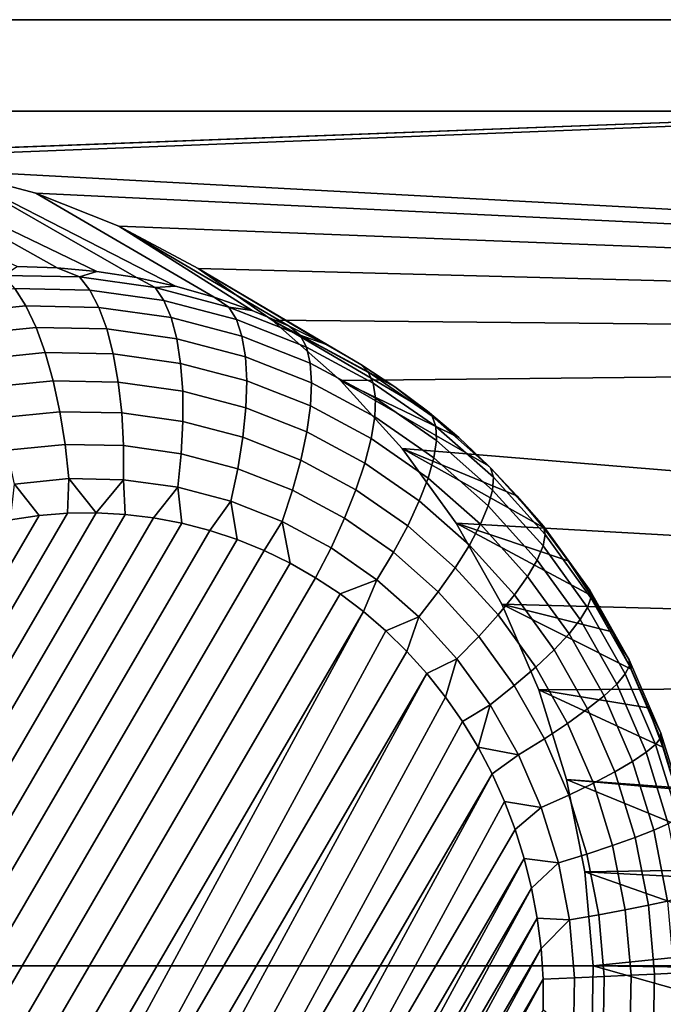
# Model space of a CAD drawing. Header units: metres. Extents: x -22 to 239, y -22 to 22.
# Tile 260 of 325: x 230.232 to 231.004, y -5.263 to -4.082. Entities that reach past the tile are written whole.
import ezdxf

# ---------------------------------------------------------------- set-up
doc = ezdxf.new("R2010")
doc.units = ezdxf.units.M
doc.layers.add('solid_10_151_033_XXX', color=7, linetype='CONTINUOUS')

msp = doc.modelspace()

# ---------------------------------------------------------------- linework, layer by layer
at = {"layer": 'solid_10_151_033_XXX'}
for points in [[(226.266357, -3.15476, 230.387711), (226.079346, -4.191936, 230.319641), (238.221008, -4.191934, 196.960693), (238.408035, -3.154758, 197.028763)], [(211.916565, -3.728225, 183.981216), (234.249344, -4.082078, 192.10968), (208.590469, -4.082082, 182.770615), (208.484268, -3.68303, 182.731964)], [(229.936691, -4.246202, 190.540009), (208.590469, -4.082082, 182.770615), (234.249344, -4.082078, 192.10968)], [(230.042908, -4.248319, 190.578659), (229.936691, -4.246202, 190.540009), (234.249344, -4.082078, 192.10968)], [(230.148438, -4.263105, 190.617081), (230.042908, -4.248319, 190.578659), (234.249344, -4.082078, 192.10968), (234.132324, -4.477501, 192.067093)], [(226.079346, -4.191936, 230.319641), (225.839844, -5.216832, 230.232468), (237.981506, -5.21683, 196.87352), (238.221008, -4.191934, 196.960693)], [(230.277222, -4.379597, 189.863586), (230.22934, -4.378115, 189.846161), (229.936691, -4.246202, 190.540009), (230.042908, -4.248319, 190.578659)], [(230.372345, -4.391429, 189.898209), (230.324936, -4.38404, 189.880951), (230.042908, -4.248319, 190.578659), (230.148438, -4.263105, 190.617081)], [(230.324936, -4.38404, 189.880951), (230.277222, -4.379597, 189.863586), (230.042908, -4.248319, 190.578659)], [(230.251526, -4.290311, 190.654602), (230.148438, -4.263105, 190.617081), (234.132324, -4.477501, 192.067093)], [(230.46553, -4.414932, 189.932129), (230.41925, -4.401738, 189.915283), (230.148438, -4.263105, 190.617081), (230.251526, -4.290311, 190.654602)], [(230.41925, -4.401738, 189.915283), (230.372345, -4.391429, 189.898209), (230.148438, -4.263105, 190.617081)], [(230.351288, -4.329706, 190.690903), (230.251526, -4.290311, 190.654602), (234.132324, -4.477501, 192.067093)], [(230.46553, -4.414932, 189.932129), (230.251526, -4.290311, 190.654602), (230.351288, -4.329706, 190.690903), (230.511002, -4.430967, 189.948669)], [(230.446182, -4.380681, 190.725449), (230.351288, -4.329706, 190.690903), (234.132324, -4.477501, 192.067093)], [(230.555511, -4.449789, 189.964874), (230.351288, -4.329706, 190.690903), (230.446182, -4.380681, 190.725449), (230.598938, -4.471334, 189.980682)], [(230.555511, -4.449789, 189.964874), (230.511002, -4.430967, 189.948669), (230.351288, -4.329706, 190.690903)], [(230.304062, -4.390662, 189.830139), (230.212784, -4.388846, 189.796921), (230.22934, -4.378115, 189.846161), (230.277222, -4.379597, 189.863586)], [(230.304062, -4.390662, 189.830139), (230.277222, -4.379597, 189.863586), (230.324936, -4.38404, 189.880951)], [(230.53511, -4.442642, 190.757812), (230.446182, -4.380681, 190.725449), (234.132324, -4.477501, 192.067093)], [(230.68187, -4.522291, 190.010864), (230.641098, -4.495528, 189.996033), (230.446182, -4.380681, 190.725449), (230.53511, -4.442642, 190.757812)], [(230.641098, -4.495528, 189.996033), (230.598938, -4.471334, 189.980682), (230.446182, -4.380681, 190.725449)], [(230.316238, -4.406315, 189.793228), (230.226624, -4.404532, 189.76062), (230.212784, -4.388846, 189.796921), (230.304062, -4.390662, 189.830139)], [(230.394562, -4.403342, 189.863083), (230.304062, -4.390662, 189.830139), (230.324936, -4.38404, 189.880951), (230.372345, -4.391429, 189.898209)], [(230.405106, -4.418766, 189.825577), (230.316238, -4.406315, 189.793228), (230.304062, -4.390662, 189.830139), (230.394562, -4.403342, 189.863083)], [(230.394562, -4.403342, 189.863083), (230.372345, -4.391429, 189.898209), (230.41925, -4.401738, 189.915283)], [(230.239761, -4.425473, 189.726791), (230.152725, -4.434158, 189.695114), (230.13739, -4.413437, 189.728134), (230.226624, -4.404532, 189.76062)], [(230.327179, -4.427212, 189.758606), (230.239761, -4.425473, 189.726791), (230.226624, -4.404532, 189.76062), (230.316238, -4.406315, 189.793228)], [(230.483154, -4.426725, 189.895325), (230.394562, -4.403342, 189.863083), (230.41925, -4.401738, 189.915283), (230.46553, -4.414932, 189.932129)], [(230.492096, -4.441725, 189.857239), (230.405106, -4.418766, 189.825577), (230.394562, -4.403342, 189.863083), (230.483154, -4.426725, 189.895325)], [(230.413849, -4.439355, 189.790161), (230.327179, -4.427212, 189.758606), (230.316238, -4.406315, 189.793228), (230.405106, -4.418766, 189.825577)], [(230.483154, -4.426725, 189.895325), (230.46553, -4.414932, 189.932129), (230.511002, -4.430967, 189.948669)], [(230.251968, -4.45126, 189.696106), (230.167633, -4.459675, 189.665421), (230.152725, -4.434158, 189.695114), (230.239761, -4.425473, 189.726791)], [(230.336655, -4.452945, 189.726929), (230.251968, -4.45126, 189.696106), (230.239761, -4.425473, 189.726791), (230.327179, -4.427212, 189.758606)], [(230.420624, -4.464711, 189.757492), (230.336655, -4.452945, 189.726929), (230.327179, -4.427212, 189.758606), (230.413849, -4.439355, 189.790161)], [(230.498703, -4.46175, 189.82103), (230.413849, -4.439355, 189.790161), (230.405106, -4.418766, 189.825577), (230.492096, -4.441725, 189.857239)], [(230.568741, -4.460519, 189.926468), (230.483154, -4.426725, 189.895325), (230.511002, -4.430967, 189.948669), (230.555511, -4.449789, 189.964874)], [(230.576126, -4.474906, 189.887833), (230.492096, -4.441725, 189.857239), (230.483154, -4.426725, 189.895325), (230.568741, -4.460519, 189.926468)], [(230.502838, -4.486408, 189.787415), (230.420624, -4.464711, 189.757492), (230.413849, -4.439355, 189.790161), (230.498703, -4.46175, 189.82103)], [(230.26297, -4.48139, 189.669159), (230.181808, -4.48949, 189.639618), (230.167633, -4.459675, 189.665421), (230.251968, -4.45126, 189.696106)], [(230.344482, -4.483012, 189.698822), (230.26297, -4.48139, 189.669159), (230.251968, -4.45126, 189.696106), (230.336655, -4.452945, 189.726929)], [(230.580658, -4.494113, 189.850876), (230.498703, -4.46175, 189.82103), (230.492096, -4.441725, 189.857239), (230.576126, -4.474906, 189.887833)], [(230.61705, -4.514889, 190.787628), (230.53511, -4.442642, 190.757812), (234.132324, -4.477501, 192.067093)], [(230.758698, -4.58315, 190.038834), (230.721115, -4.551531, 190.025146), (230.53511, -4.442642, 190.757812), (230.61705, -4.514889, 190.787628)], [(230.721115, -4.551531, 190.025146), (230.68187, -4.522291, 190.010864), (230.53511, -4.442642, 190.757812)], [(230.568741, -4.460519, 189.926468), (230.555511, -4.449789, 189.964874), (230.598938, -4.471334, 189.980682)], [(230.425308, -4.494337, 189.728241), (230.344482, -4.483012, 189.698822), (230.336655, -4.452945, 189.726929), (230.420624, -4.464711, 189.757492)], [(230.58226, -4.517765, 189.81633), (230.502838, -4.486408, 189.787415), (230.498703, -4.46175, 189.82103), (230.580658, -4.494113, 189.850876)], [(230.650238, -4.504297, 189.956131), (230.568741, -4.460519, 189.926468), (230.598938, -4.471334, 189.980682), (230.641098, -4.495528, 189.996033)], [(230.656143, -4.517891, 189.916946), (230.576126, -4.474906, 189.887833), (230.568741, -4.460519, 189.926468), (230.650238, -4.504297, 189.956131)], [(230.50444, -4.51522, 189.75705), (230.425308, -4.494337, 189.728241), (230.420624, -4.464711, 189.757492), (230.502838, -4.486408, 189.787415)], [(230.658707, -4.536039, 189.879272), (230.580658, -4.494113, 189.850876), (230.576126, -4.474906, 189.887833), (230.656143, -4.517891, 189.916946)], [(230.272583, -4.515276, 189.646469), (230.194962, -4.523021, 189.618225), (230.181808, -4.48949, 189.639618), (230.26297, -4.48139, 189.669159)], [(230.35051, -4.516827, 189.674835), (230.272583, -4.515276, 189.646469), (230.26297, -4.48139, 189.669159), (230.344482, -4.483012, 189.698822)], [(230.427795, -4.527655, 189.702972), (230.35051, -4.516827, 189.674835), (230.344482, -4.483012, 189.698822), (230.425308, -4.494337, 189.728241)], [(230.580872, -4.545401, 189.784866), (230.50444, -4.51522, 189.75705), (230.502838, -4.486408, 189.787415), (230.58226, -4.517765, 189.81633)], [(230.690735, -4.596286, 190.814453), (230.61705, -4.514889, 190.787628), (234.132324, -4.477501, 192.067093), (234.004593, -4.869051, 192.020599)], [(230.503464, -4.547623, 189.730515), (230.427795, -4.527655, 189.702972), (230.425308, -4.494337, 189.728241), (230.50444, -4.51522, 189.75705)], [(230.657867, -4.558387, 189.843842), (230.58226, -4.517765, 189.81633), (230.580658, -4.494113, 189.850876), (230.658707, -4.536039, 189.879272)], [(230.650238, -4.504297, 189.956131), (230.641098, -4.495528, 189.996033), (230.68187, -4.522291, 190.010864)], [(230.726608, -4.557509, 189.983932), (230.650238, -4.504297, 189.956131), (230.68187, -4.522291, 190.010864)], [(230.731125, -4.570139, 189.944244), (230.656143, -4.517891, 189.916946), (230.650238, -4.504297, 189.956131), (230.726608, -4.557509, 189.983932)], [(230.280594, -4.552257, 189.628494), (230.206863, -4.559615, 189.601654), (230.194962, -4.523021, 189.618225), (230.272583, -4.515276, 189.646469)], [(230.35463, -4.55373, 189.655441), (230.280594, -4.552257, 189.628494), (230.272583, -4.515276, 189.646469), (230.35051, -4.516827, 189.674835)], [(230.428055, -4.564017, 189.682159), (230.35463, -4.55373, 189.655441), (230.35051, -4.516827, 189.674835), (230.427795, -4.527655, 189.702972)], [(230.576553, -4.576481, 189.757111), (230.503464, -4.547623, 189.730515), (230.50444, -4.51522, 189.75705), (230.580872, -4.545401, 189.784866)], [(230.653656, -4.584498, 189.811356), (230.580872, -4.545401, 189.784866), (230.58226, -4.517765, 189.81633), (230.657867, -4.558387, 189.843842)], [(230.828354, -4.653088, 190.064178), (230.794479, -4.61704, 190.051849), (230.61705, -4.514889, 190.787628), (230.690735, -4.596286, 190.814453)], [(230.794479, -4.61704, 190.051849), (230.758698, -4.58315, 190.038834), (230.61705, -4.514889, 190.787628)], [(230.731842, -4.586999, 189.905899), (230.658707, -4.536039, 189.879272), (230.656143, -4.517891, 189.916946), (230.731125, -4.570139, 189.944244)], [(230.726608, -4.557509, 189.983932), (230.68187, -4.522291, 190.010864), (230.721115, -4.551531, 190.025146)], [(230.499924, -4.582986, 189.708328), (230.428055, -4.564017, 189.682159), (230.427795, -4.527655, 189.702972), (230.503464, -4.547623, 189.730515)], [(230.646133, -4.613865, 189.78244), (230.576553, -4.576481, 189.757111), (230.580872, -4.545401, 189.784866), (230.653656, -4.584498, 189.811356)], [(230.728729, -4.607762, 189.869644), (230.657867, -4.558387, 189.843842), (230.658707, -4.536039, 189.879272), (230.731842, -4.586999, 189.905899)], [(230.286865, -4.591611, 189.61557), (230.21727, -4.598557, 189.590225), (230.206863, -4.559615, 189.601654), (230.280594, -4.552257, 189.628494)], [(230.356766, -4.593002, 189.641006), (230.286865, -4.591611, 189.61557), (230.280594, -4.552257, 189.628494), (230.35463, -4.55373, 189.655441)], [(230.426056, -4.602712, 189.666229), (230.356766, -4.593002, 189.641006), (230.35463, -4.55373, 189.655441), (230.428055, -4.564017, 189.682159)], [(230.569351, -4.6104, 189.733597), (230.499924, -4.582986, 189.708328), (230.503464, -4.547623, 189.730515), (230.576553, -4.576481, 189.757111)], [(230.721863, -4.632022, 189.836182), (230.653656, -4.584498, 189.811356), (230.657867, -4.558387, 189.843842), (230.728729, -4.607762, 189.869644)], [(230.726608, -4.557509, 189.983932), (230.721115, -4.551531, 190.025146), (230.758698, -4.58315, 190.038834)], [(230.79689, -4.619486, 190.009521), (230.726608, -4.557509, 189.983932), (230.758698, -4.58315, 190.038834)], [(230.800156, -4.630993, 189.96936), (230.731125, -4.570139, 189.944244), (230.726608, -4.557509, 189.983932), (230.79689, -4.619486, 190.009521)], [(230.493912, -4.620618, 189.690918), (230.426056, -4.602712, 189.666229), (230.428055, -4.564017, 189.682159), (230.499924, -4.582986, 189.708328)], [(230.799164, -4.646355, 189.930389), (230.731842, -4.586999, 189.905899), (230.731125, -4.570139, 189.944244), (230.800156, -4.630993, 189.96936)], [(230.635468, -4.645914, 189.757645), (230.569351, -4.6104, 189.733597), (230.576553, -4.576481, 189.757111), (230.646133, -4.613865, 189.78244)], [(230.291275, -4.632572, 189.607941), (230.225983, -4.639088, 189.584183), (230.21727, -4.598557, 189.590225), (230.286865, -4.591611, 189.61557)], [(230.356842, -4.633877, 189.631805), (230.291275, -4.632572, 189.607941), (230.286865, -4.591611, 189.61557), (230.356766, -4.593002, 189.641006)], [(230.42186, -4.642987, 189.655472), (230.356842, -4.633877, 189.631805), (230.356766, -4.593002, 189.641006), (230.426056, -4.602712, 189.666229)], [(230.559448, -4.646496, 189.714767), (230.493912, -4.620618, 189.690918), (230.499924, -4.582986, 189.708328), (230.569351, -4.6104, 189.733597)], [(230.711349, -4.659306, 189.806168), (230.646133, -4.613865, 189.78244), (230.653656, -4.584498, 189.811356), (230.721863, -4.632022, 189.836182)], [(230.793961, -4.665271, 189.893372), (230.728729, -4.607762, 189.869644), (230.731842, -4.586999, 189.905899), (230.799164, -4.646355, 189.930389)], [(230.79689, -4.619486, 190.009521), (230.758698, -4.58315, 190.038834), (230.794479, -4.61704, 190.051849)], [(230.485519, -4.659787, 189.67865), (230.42186, -4.642987, 189.655472), (230.426056, -4.602712, 189.666229), (230.493912, -4.620618, 189.690918)], [(230.755524, -4.686153, 190.838043), (230.690735, -4.596286, 190.814453), (234.004593, -4.869051, 192.020599)], [(230.889908, -4.731159, 190.086578), (230.860199, -4.69117, 190.075775), (230.690735, -4.596286, 190.814453), (230.755524, -4.686153, 190.838043)], [(230.860199, -4.69117, 190.075775), (230.828354, -4.653088, 190.064178), (230.690735, -4.596286, 190.814453)], [(230.621857, -4.68002, 189.737488), (230.559448, -4.646496, 189.714767), (230.569351, -4.6104, 189.733597), (230.635468, -4.645914, 189.757645)], [(230.697418, -4.689081, 189.780197), (230.635468, -4.645914, 189.757645), (230.646133, -4.613865, 189.78244), (230.711349, -4.659306, 189.806168)], [(230.784637, -4.687374, 189.859024), (230.721863, -4.632022, 189.836182), (230.728729, -4.607762, 189.869644), (230.793961, -4.665271, 189.893372)], [(230.79689, -4.619486, 190.009521), (230.794479, -4.61704, 190.051849), (230.828354, -4.653088, 190.064178)], [(230.547012, -4.684065, 189.701019), (230.485519, -4.659787, 189.67865), (230.493912, -4.620618, 189.690918), (230.559448, -4.646496, 189.714767)], [(230.860229, -4.689449, 190.032562), (230.79689, -4.619486, 190.009521), (230.828354, -4.653088, 190.064178)], [(230.862335, -4.699688, 189.991989), (230.800156, -4.630993, 189.96936), (230.79689, -4.619486, 190.009521), (230.860229, -4.689449, 190.032562)], [(230.225983, -4.639088, 189.584183), (230.255524, -4.676913, 189.591873), (230.221497, -4.681982, 189.579483)], [(230.225983, -4.639088, 189.584183), (230.291275, -4.632572, 189.607941), (230.28981, -4.674133, 189.604355), (230.255524, -4.676913, 189.591873)], [(230.291275, -4.632572, 189.607941), (230.324219, -4.673657, 189.616867), (230.28981, -4.674133, 189.604355)], [(230.356842, -4.633877, 189.631805), (230.324219, -4.673657, 189.616867), (230.291275, -4.632572, 189.607941)], [(230.356842, -4.633877, 189.631805), (230.358597, -4.675489, 189.629395), (230.324219, -4.673657, 189.616867)], [(230.356842, -4.633877, 189.631805), (230.42186, -4.642987, 189.655472), (230.392853, -4.67963, 189.641861), (230.358597, -4.675489, 189.629395)], [(230.771378, -4.712231, 189.828018), (230.711349, -4.659306, 189.806168), (230.721863, -4.632022, 189.836182), (230.784637, -4.687374, 189.859024)], [(230.859818, -4.713357, 189.952469), (230.799164, -4.646355, 189.930389), (230.800156, -4.630993, 189.96936), (230.862335, -4.699688, 189.991989)], [(230.42186, -4.642987, 189.655472), (230.426804, -4.686068, 189.654205), (230.392853, -4.67963, 189.641861)], [(230.42186, -4.642987, 189.655472), (230.485519, -4.659787, 189.67865), (230.460297, -4.694769, 189.666397), (230.426804, -4.686068, 189.654205)], [(230.60556, -4.715518, 189.722336), (230.547012, -4.684065, 189.701019), (230.559448, -4.646496, 189.714767), (230.621857, -4.68002, 189.737488)], [(230.680328, -4.720768, 189.758774), (230.621857, -4.68002, 189.737488), (230.635468, -4.645914, 189.757645), (230.697418, -4.689081, 189.780197)], [(230.852722, -4.73019, 189.914764), (230.793961, -4.665271, 189.893372), (230.799164, -4.646355, 189.930389), (230.859818, -4.713357, 189.952469)], [(230.860229, -4.689449, 190.032562), (230.828354, -4.653088, 190.064178), (230.860199, -4.69117, 190.075775)], [(230.485519, -4.659787, 189.67865), (230.49321, -4.705708, 189.678391), (230.460297, -4.694769, 189.666397)], [(230.485519, -4.659787, 189.67865), (230.547012, -4.684065, 189.701019), (230.525391, -4.718828, 189.690094), (230.49321, -4.705708, 189.678391)], [(230.75444, -4.739359, 189.800949), (230.697418, -4.689081, 189.780197), (230.711349, -4.659306, 189.806168), (230.771378, -4.712231, 189.828018)], [(230.28981, -4.674133, 189.604355), (229.814789, -5.489291, 189.431458), (229.801895, -5.455391, 189.426758), (230.255524, -4.676913, 189.591873)], [(230.324219, -4.673657, 189.616867), (229.829666, -5.522281, 189.436874), (229.814789, -5.489291, 189.431458), (230.28981, -4.674133, 189.604355)], [(230.358597, -4.675489, 189.629395), (229.846481, -5.554221, 189.442993), (229.829666, -5.522281, 189.436874), (230.324219, -4.673657, 189.616867)], [(230.392853, -4.67963, 189.641861), (229.865158, -5.584993, 189.449799), (229.846481, -5.554221, 189.442993), (230.358597, -4.675489, 189.629395)], [(230.841202, -4.749857, 189.879623), (230.784637, -4.687374, 189.859024), (230.793961, -4.665271, 189.893372), (230.852722, -4.73019, 189.914764)], [(230.255524, -4.676913, 189.591873), (229.801895, -5.455391, 189.426758), (229.791031, -5.420679, 189.422806), (230.221497, -4.681982, 189.579483)], [(230.426804, -4.686068, 189.654205), (229.885666, -5.614494, 189.45726), (229.865158, -5.584993, 189.449799), (230.392853, -4.67963, 189.641861)], [(230.460297, -4.694769, 189.666397), (229.907867, -5.642561, 189.465332), (229.885666, -5.614494, 189.45726), (230.426804, -4.686068, 189.654205)], [(230.547012, -4.684065, 189.701019), (230.556717, -4.73407, 189.701492), (230.525391, -4.718828, 189.690094)], [(230.547012, -4.684065, 189.701019), (230.60556, -4.715518, 189.722336), (230.587082, -4.751389, 189.712555), (230.556717, -4.73407, 189.701492)], [(230.660431, -4.753748, 189.742294), (230.60556, -4.715518, 189.722336), (230.621857, -4.68002, 189.737488), (230.680328, -4.720768, 189.758774)], [(230.810364, -4.782983, 190.857986), (230.755524, -4.686153, 190.838043), (234.004593, -4.869051, 192.020599)], [(230.942535, -4.816307, 190.105743), (230.917389, -4.772918, 190.096588), (230.755524, -4.686153, 190.838043), (230.810364, -4.782983, 190.857986)], [(230.917389, -4.772918, 190.096588), (230.889908, -4.731159, 190.086578), (230.755524, -4.686153, 190.838043)], [(230.825455, -4.771976, 189.847702), (230.771378, -4.712231, 189.828018), (230.784637, -4.687374, 189.859024), (230.841202, -4.749857, 189.879623)], [(230.49321, -4.705708, 189.678391), (229.931702, -5.669075, 189.474014), (229.907867, -5.642561, 189.465332), (230.460297, -4.694769, 189.666397)], [(230.734161, -4.768228, 189.778366), (230.680328, -4.720768, 189.758774), (230.697418, -4.689081, 189.780197), (230.75444, -4.739359, 189.800949)], [(230.91304, -4.787166, 189.971848), (230.859818, -4.713357, 189.952469), (230.862335, -4.699688, 189.991989), (230.916901, -4.775361, 190.011856)], [(230.860229, -4.689449, 190.032562), (230.860199, -4.69117, 190.075775), (230.889908, -4.731159, 190.086578)], [(230.915802, -4.766518, 190.052795), (230.860229, -4.689449, 190.032562), (230.889908, -4.731159, 190.086578)], [(230.916901, -4.775361, 190.011856), (230.862335, -4.699688, 189.991989), (230.860229, -4.689449, 190.032562), (230.915802, -4.766518, 190.052795)], [(230.525391, -4.718828, 189.690094), (229.957062, -5.693946, 189.483246), (229.931702, -5.669075, 189.474014), (230.49321, -4.705708, 189.678391)], [(230.556717, -4.73407, 189.701492), (229.983826, -5.717046, 189.492981), (229.957062, -5.693946, 189.483246), (230.525391, -4.718828, 189.690094)], [(230.60556, -4.715518, 189.722336), (230.660431, -4.753748, 189.742294), (230.616348, -4.770711, 189.723206), (230.587082, -4.751389, 189.712555)], [(230.710922, -4.798275, 189.760681), (230.660431, -4.753748, 189.742294), (230.680328, -4.720768, 189.758774), (230.734161, -4.768228, 189.778366)], [(230.805817, -4.796115, 189.819656), (230.75444, -4.739359, 189.800949), (230.771378, -4.712231, 189.828018), (230.825455, -4.771976, 189.847702)], [(230.904282, -4.801702, 189.933533), (230.852722, -4.73019, 189.914764), (230.859818, -4.713357, 189.952469), (230.91304, -4.787166, 189.971848)], [(230.587082, -4.751389, 189.712555), (230.011902, -5.738289, 189.503204), (229.983826, -5.717046, 189.492981), (230.556717, -4.73407, 189.701492)], [(230.890823, -4.818687, 189.897675), (230.841202, -4.749857, 189.879623), (230.852722, -4.73019, 189.914764), (230.904282, -4.801702, 189.933533)], [(230.915802, -4.766518, 190.052795), (230.889908, -4.731159, 190.086578), (230.917389, -4.772918, 190.096588)], [(230.782654, -4.821804, 189.796021), (230.734161, -4.768228, 189.778366), (230.75444, -4.739359, 189.800949), (230.805817, -4.796115, 189.819656)], [(230.616348, -4.770711, 189.723206), (230.041168, -5.757611, 189.513855), (230.011902, -5.738289, 189.503204), (230.587082, -4.751389, 189.712555)], [(230.660431, -4.753748, 189.742294), (230.644409, -4.791954, 189.733414), (230.616348, -4.770711, 189.723206)], [(230.660431, -4.753748, 189.742294), (230.710922, -4.798275, 189.760681), (230.671188, -4.815053, 189.743164), (230.644409, -4.791954, 189.733414)], [(230.87291, -4.837789, 189.864975), (230.825455, -4.771976, 189.847702), (230.841202, -4.749857, 189.879623), (230.890823, -4.818687, 189.897675)], [(230.644409, -4.791954, 189.733414), (230.071533, -5.77493, 189.524902), (230.041168, -5.757611, 189.513855), (230.616348, -4.770711, 189.723206)], [(230.756424, -4.84854, 189.777237), (230.710922, -4.798275, 189.760681), (230.734161, -4.768228, 189.778366), (230.782654, -4.821804, 189.796021)], [(230.962906, -4.849724, 190.069946), (230.915802, -4.766518, 190.052795), (230.917389, -4.772918, 190.096588), (230.942535, -4.816307, 190.105743)], [(230.96315, -4.857059, 190.028687), (230.916901, -4.775361, 190.011856), (230.915802, -4.766518, 190.052795), (230.962906, -4.849724, 190.069946)], [(230.850891, -4.858635, 189.83606), (230.805817, -4.796115, 189.819656), (230.825455, -4.771976, 189.847702), (230.87291, -4.837789, 189.864975)], [(230.854721, -4.885883, 190.874146), (230.810364, -4.782983, 190.857986), (234.004593, -4.869051, 192.020599)], [(230.985519, -4.907382, 190.121384), (230.965271, -4.861179, 190.114014), (230.810364, -4.782983, 190.857986), (230.854721, -4.885883, 190.874146)], [(230.965271, -4.861179, 190.114014), (230.942535, -4.816307, 190.105743), (230.810364, -4.782983, 190.857986)], [(230.958145, -4.86685, 189.988266), (230.91304, -4.787166, 189.971848), (230.916901, -4.775361, 190.011856), (230.96315, -4.857059, 190.028687)], [(230.644409, -4.791954, 189.733414), (230.102844, -5.790172, 189.536301), (230.071533, -5.77493, 189.524902)], [(230.644409, -4.791954, 189.733414), (230.671188, -4.815053, 189.743164), (230.13504, -5.803292, 189.548019), (230.102844, -5.790172, 189.536301)], [(230.947998, -4.878908, 189.949448), (230.904282, -4.801702, 189.933533), (230.91304, -4.787166, 189.971848), (230.958145, -4.86685, 189.988266)], [(230.710922, -4.798275, 189.760681), (230.696548, -4.839924, 189.752396), (230.671188, -4.815053, 189.743164)], [(230.710922, -4.798275, 189.760681), (230.756424, -4.84854, 189.777237), (230.720367, -4.866439, 189.761063), (230.696548, -4.839924, 189.752396)], [(230.825211, -4.88082, 189.811508), (230.782654, -4.821804, 189.796021), (230.805817, -4.796115, 189.819656), (230.850891, -4.858635, 189.83606)], [(230.932907, -4.892997, 189.912994), (230.890823, -4.818687, 189.897675), (230.904282, -4.801702, 189.933533), (230.947998, -4.878908, 189.949448)], [(230.671188, -4.815053, 189.743164), (230.696548, -4.839924, 189.752396), (230.13504, -5.803292, 189.548019)], [(230.962906, -4.849724, 190.069946), (230.942535, -4.816307, 190.105743), (230.965271, -4.861179, 190.114014)], [(230.796356, -4.90391, 189.791779), (230.756424, -4.84854, 189.777237), (230.782654, -4.821804, 189.796021), (230.825211, -4.88082, 189.811508)], [(230.913147, -4.908842, 189.879623), (230.87291, -4.837789, 189.864975), (230.890823, -4.818687, 189.897675), (230.932907, -4.892997, 189.912994)], [(230.720367, -4.866439, 189.761063), (230.167953, -5.81423, 189.559998), (230.13504, -5.803292, 189.548019), (230.696548, -4.839924, 189.752396)], [(230.889114, -4.926134, 189.849976), (230.850891, -4.858635, 189.83606), (230.87291, -4.837789, 189.864975), (230.913147, -4.908842, 189.879623)], [(230.756424, -4.84854, 189.777237), (230.742584, -4.894506, 189.76915), (230.720367, -4.866439, 189.761063)], [(230.756424, -4.84854, 189.777237), (230.796356, -4.90391, 189.791779), (230.763077, -4.924007, 189.776611), (230.742584, -4.894506, 189.76915)], [(231.000977, -4.93802, 190.083786), (230.962906, -4.849724, 190.069946), (230.965271, -4.861179, 190.114014), (230.985519, -4.907382, 190.121384)], [(231.000534, -4.943755, 190.042297), (230.96315, -4.857059, 190.028687), (230.962906, -4.849724, 190.069946), (231.000977, -4.93802, 190.083786)], [(230.861282, -4.944536, 189.824631), (230.825211, -4.88082, 189.811508), (230.850891, -4.858635, 189.83606), (230.889114, -4.926134, 189.849976)], [(230.994598, -4.95141, 190.001526), (230.958145, -4.86685, 189.988266), (230.96315, -4.857059, 190.028687), (231.000534, -4.943755, 190.042297)], [(230.720367, -4.866439, 189.761063), (230.201447, -5.822932, 189.572189), (230.167953, -5.81423, 189.559998)], [(230.720367, -4.866439, 189.761063), (230.742584, -4.894506, 189.76915), (230.235397, -5.82937, 189.584549), (230.201447, -5.822932, 189.572189)], [(230.887939, -4.993351, 190.88623), (230.854721, -4.885883, 190.874146), (234.004593, -4.869051, 192.020599), (233.866196, -5.256498, 191.97023)], [(230.983322, -4.960838, 189.962296), (230.947998, -4.878908, 189.949448), (230.958145, -4.86685, 189.988266), (230.994598, -4.95141, 190.001526)], [(230.8302, -4.963689, 189.804092), (230.796356, -4.90391, 189.791779), (230.825211, -4.88082, 189.811508), (230.861282, -4.944536, 189.824631)], [(231.018265, -5.00315, 190.133301), (231.003204, -4.954759, 190.127823), (230.854721, -4.885883, 190.874146), (230.887939, -4.993351, 190.88623)], [(231.003204, -4.954759, 190.127823), (230.985519, -4.907382, 190.121384), (230.854721, -4.885883, 190.874146)], [(230.966888, -4.971854, 189.925369), (230.932907, -4.892997, 189.912994), (230.947998, -4.878908, 189.949448), (230.983322, -4.960838, 189.962296)], [(230.742584, -4.894506, 189.76915), (230.763077, -4.924007, 189.776611), (230.269653, -5.833511, 189.597015), (230.235397, -5.82937, 189.584549)], [(230.945648, -4.984242, 189.891449), (230.913147, -4.908842, 189.879623), (230.932907, -4.892997, 189.912994), (230.966888, -4.971854, 189.925369)], [(230.796356, -4.90391, 189.791779), (230.781769, -4.954779, 189.783417), (230.763077, -4.924007, 189.776611)], [(230.8302, -4.963689, 189.804092), (230.781769, -4.954779, 189.783417), (230.796356, -4.90391, 189.791779)], [(230.919998, -4.997762, 189.861206), (230.889114, -4.926134, 189.849976), (230.913147, -4.908842, 189.879623), (230.945648, -4.984242, 189.891449)], [(231.000977, -4.93802, 190.083786), (230.985519, -4.907382, 190.121384), (231.003204, -4.954759, 190.127823)], [(230.763077, -4.924007, 189.776611), (230.781769, -4.954779, 189.783417), (230.269653, -5.833511, 189.597015)], [(230.890427, -5.01215, 189.835236), (230.861282, -4.944536, 189.824631), (230.889114, -4.926134, 189.849976), (230.919998, -4.997762, 189.861206)], [(230.857544, -5.027125, 189.814041), (230.8302, -4.963689, 189.804092), (230.861282, -4.944536, 189.824631), (230.890427, -5.01215, 189.835236)], [(231.021927, -5.039782, 190.011475), (230.994598, -4.95141, 190.001526), (231.000534, -4.943755, 190.042297), (231.028549, -5.034358, 190.05249)], [(231.028549, -5.034358, 190.05249), (231.000534, -4.943755, 190.042297), (231.000977, -4.93802, 190.083786), (231.02951, -5.030295, 190.094177)], [(231.02951, -5.030295, 190.094177), (231.000977, -4.93802, 190.083786), (231.003204, -4.954759, 190.127823), (231.018265, -5.00315, 190.133301)], [(230.798584, -4.986719, 189.789536), (230.304031, -5.835343, 189.609528), (230.269653, -5.833511, 189.597015), (230.781769, -4.954779, 189.783417)], [(230.8302, -4.963689, 189.804092), (230.798584, -4.986719, 189.789536), (230.781769, -4.954779, 189.783417)], [(231.009796, -5.046461, 189.971939), (230.983322, -4.960838, 189.962296), (230.994598, -4.95141, 190.001526), (231.021927, -5.039782, 190.011475)], [(230.8302, -4.963689, 189.804092), (230.857544, -5.027125, 189.814041), (230.813461, -5.019709, 189.794937), (230.798584, -4.986719, 189.789536)], [(230.970016, -5.063041, 189.900314), (230.945648, -4.984242, 189.891449), (230.966888, -4.971854, 189.925369), (230.992371, -5.054265, 189.934647)], [(230.992371, -5.054265, 189.934647), (230.966888, -4.971854, 189.925369), (230.983322, -4.960838, 189.962296), (231.009796, -5.046461, 189.971939)], [(230.798584, -4.986719, 189.789536), (230.338425, -5.834867, 189.622055), (230.304031, -5.835343, 189.609528)], [(230.798584, -4.986719, 189.789536), (230.813461, -5.019709, 189.794937), (230.372726, -5.832087, 189.634521), (230.338425, -5.834867, 189.622055)], [(230.909668, -5.104104, 190.894135), (230.887939, -4.993351, 190.88623), (233.866196, -5.256498, 191.97023)], [(231.040359, -5.102317, 190.141342), (231.03067, -5.052392, 190.137817), (230.887939, -4.993351, 190.88623), (230.909668, -5.104104, 190.894135)], [(231.03067, -5.052392, 190.137817), (231.018265, -5.00315, 190.133301), (230.887939, -4.993351, 190.88623)], [(230.943146, -5.072619, 189.869644), (230.919998, -4.997762, 189.861206), (230.945648, -4.984242, 189.891449), (230.970016, -5.063041, 189.900314)], [(230.912277, -5.082812, 189.843201), (230.890427, -5.01215, 189.835236), (230.919998, -4.997762, 189.861206), (230.943146, -5.072619, 189.869644)], [(230.878036, -5.093421, 189.821503), (230.857544, -5.027125, 189.814041), (230.890427, -5.01215, 189.835236), (230.912277, -5.082812, 189.843201)], [(230.813461, -5.019709, 189.794937), (230.826355, -5.053608, 189.799637), (230.372726, -5.832087, 189.634521)], [(230.857544, -5.027125, 189.814041), (230.826355, -5.053608, 189.799637), (230.813461, -5.019709, 189.794937)], [(230.857544, -5.027125, 189.814041), (230.878036, -5.093421, 189.821503), (230.837219, -5.088321, 189.803589), (230.826355, -5.053608, 189.799637)], [(230.837219, -5.088321, 189.803589), (230.406754, -5.827019, 189.646912), (230.372726, -5.832087, 189.634521), (230.826355, -5.053608, 189.799637)], [(230.985931, -5.144247, 189.906113), (230.970016, -5.063041, 189.900314), (230.992371, -5.054265, 189.934647), (231.009033, -5.139194, 189.940704)], [(231.009033, -5.139194, 189.940704), (230.992371, -5.054265, 189.934647), (231.009796, -5.046461, 189.971939), (231.0271, -5.134699, 189.978241)], [(230.958267, -5.149763, 189.875137), (230.943146, -5.072619, 189.869644), (230.970016, -5.063041, 189.900314), (230.985931, -5.144247, 189.906113)], [(230.926559, -5.155632, 189.848389), (230.912277, -5.082812, 189.843201), (230.943146, -5.072619, 189.869644), (230.958267, -5.149763, 189.875137)], [(230.837219, -5.088321, 189.803589), (230.44043, -5.819678, 189.65918), (230.406754, -5.827019, 189.646912)], [(230.837219, -5.088321, 189.803589), (230.846024, -5.123746, 189.806793), (230.44043, -5.819678, 189.65918)], [(230.878036, -5.093421, 189.821503), (230.846024, -5.123746, 189.806793), (230.837219, -5.088321, 189.803589)], [(230.891434, -5.161742, 189.826385), (230.878036, -5.093421, 189.821503), (230.912277, -5.082812, 189.843201), (230.926559, -5.155632, 189.848389)], [(230.878036, -5.093421, 189.821503), (230.891434, -5.161742, 189.826385), (230.852722, -5.159739, 189.809235), (230.846024, -5.123746, 189.806793)], [(231.047302, -5.152758, 190.143875), (231.040359, -5.102317, 190.141342), (230.909668, -5.104104, 190.894135)], [(230.919586, -5.216819, 190.897751), (230.909668, -5.104104, 190.894135), (233.866196, -5.256498, 191.97023)], [(231.051468, -5.203543, 190.145386), (231.047302, -5.152758, 190.143875), (230.909668, -5.104104, 190.894135), (230.919586, -5.216819, 190.897751)], [(230.846024, -5.123746, 189.806793), (230.473663, -5.81008, 189.671265), (230.44043, -5.819678, 189.65918)], [(230.846024, -5.123746, 189.806793), (230.852722, -5.159739, 189.809235), (230.473663, -5.81008, 189.671265)], [(230.965179, -5.228224, 189.877655), (230.958267, -5.149763, 189.875137), (230.985931, -5.144247, 189.906113), (230.99321, -5.22684, 189.908768)], [(230.99321, -5.22684, 189.908768), (230.985931, -5.144247, 189.906113), (231.009033, -5.139194, 189.940704), (231.016647, -5.225572, 189.943466)], [(230.852722, -5.159739, 189.809235), (230.506302, -5.798253, 189.683151), (230.473663, -5.81008, 189.671265)], [(230.852722, -5.159739, 189.809235), (230.857269, -5.196164, 189.810898), (230.506302, -5.798253, 189.683151)], [(230.891434, -5.161742, 189.826385), (230.857269, -5.196164, 189.810898), (230.852722, -5.159739, 189.809235)], [(230.897568, -5.231229, 189.828613), (230.891434, -5.161742, 189.826385), (230.926559, -5.155632, 189.848389), (230.93309, -5.229696, 189.850769)], [(230.93309, -5.229696, 189.850769), (230.926559, -5.155632, 189.848389), (230.958267, -5.149763, 189.875137), (230.965179, -5.228224, 189.877655)], [(230.891434, -5.161742, 189.826385), (230.897568, -5.231229, 189.828613), (230.85965, -5.23289, 189.811752), (230.857269, -5.196164, 189.810898)], [(230.857269, -5.196164, 189.810898), (230.538223, -5.784235, 189.694763), (230.506302, -5.798253, 189.683151)], [(230.857269, -5.196164, 189.810898), (230.85965, -5.23289, 189.811752), (230.538223, -5.784235, 189.694763)], [(231.052872, -5.2545, 190.145905), (231.051468, -5.203543, 190.145386), (230.919586, -5.216819, 190.897751)], [(225.839844, -5.216832, 230.232468), (225.548538, -6.226433, 230.12645), (237.690201, -6.226431, 196.767502), (237.981506, -5.21683, 196.87352)], [(230.919586, -5.216819, 190.897751), (233.866196, -5.256498, 191.97023), (233.717255, -5.639505, 191.916016), (230.917603, -5.329852, 190.897034)], [(231.051468, -5.305457, 190.145386), (231.052872, -5.2545, 190.145905), (230.919586, -5.216819, 190.897751), (230.917603, -5.329852, 190.897034)], [(230.897568, -5.231229, 189.828613), (230.896332, -5.301009, 189.828171), (230.859848, -5.269675, 189.811829), (230.85965, -5.23289, 189.811752)], [(230.896332, -5.301009, 189.828171), (230.897568, -5.231229, 189.828613), (230.93309, -5.229696, 189.850769), (230.931778, -5.304072, 189.850296)], [(230.931778, -5.304072, 189.850296), (230.93309, -5.229696, 189.850769), (230.965179, -5.228224, 189.877655), (230.963791, -5.307015, 189.877151)], [(230.963791, -5.307015, 189.877151), (230.965179, -5.228224, 189.877655), (230.99321, -5.22684, 189.908768), (230.99176, -5.309781, 189.908234)], [(230.99176, -5.309781, 189.908234), (230.99321, -5.22684, 189.908768), (231.016647, -5.225572, 189.943466), (231.015121, -5.312315, 189.942917)], [(230.85965, -5.23289, 189.811752), (230.569305, -5.768068, 189.706085), (230.538223, -5.784235, 189.694763)], [(230.85965, -5.23289, 189.811752), (230.859848, -5.269675, 189.811829), (230.569305, -5.768068, 189.706085)]]:
    msp.add_3dface(points, dxfattribs=at)

doc.saveas('drawing.dxf')
